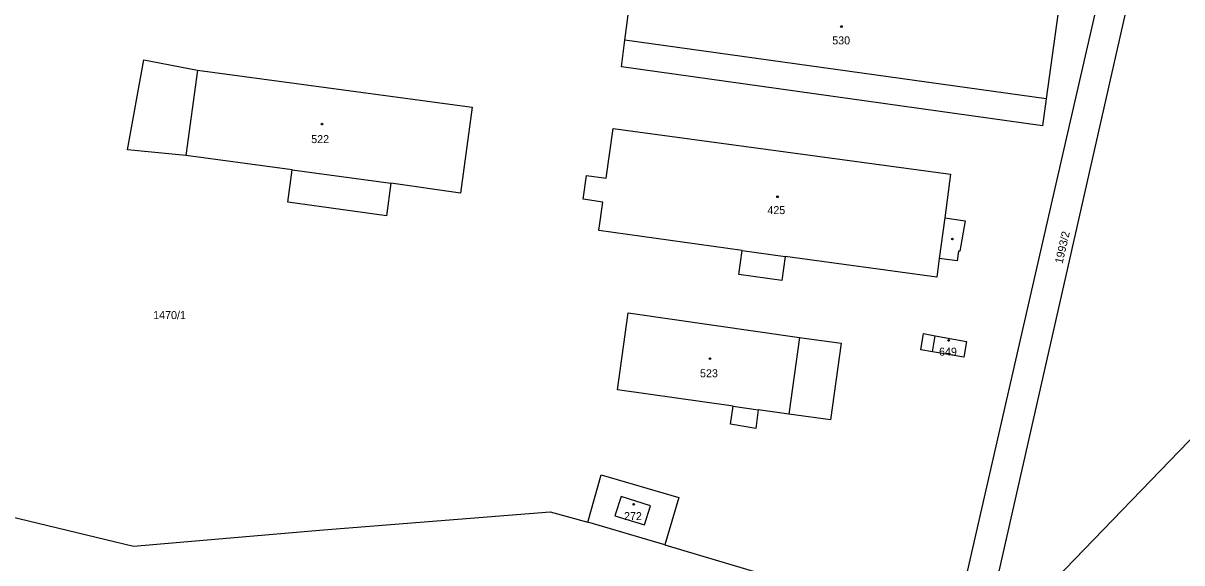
# Model space of a CAD drawing. Extents: x -794765 to -785424, y -1118958 to -1108731.
# Drawn here: x -788278.3 to -788032.3, y -1117100.4 to -1116985.8 of the extents above; entities that cross this region are included whole.
import ezdxf

# ---------------------------------------------------------------- set-up
doc = ezdxf.new("R2010")
doc.units = 0
for name, color, linetype in [('Level 75', 7, 'Continuous'), ('Level 76', 7, 'Continuous'), ('Level 77', 7, 'Continuous'), ('Level 79', 7, 'Continuous')]:
    doc.layers.add(name, color=color, linetype=linetype)

msp = doc.modelspace()

# ---------------------------------------------------------------- linework, layer by layer
at = {"layer": 'Level 75'}
for p, q in [((-788038.17, -1116956.55), (-788075.38, -1117120.72)), ((-787974.15, -1117015.9), (-788075.38, -1117120.72)), ((-788166.43, -1117089.58), (-788158.42, -1117091.8)), ((-788142.07, -1117096.6), (-788158.42, -1117091.8)), ((-788142.07, -1117096.6), (-788114.78, -1117104.76))]:
    msp.add_line(p, q, dxfattribs=at)
for points in [[(-788081.69, -1117119.18), (-788081.68, -1117119.13), (-788081.44, -1117118.1), (-788056.69, -1117010.01), (-788045.15, -1116959.61)], [(-788061.09, -1117001.82), (-788061.89, -1117007.57), (-788151.31, -1116995.05), (-788150.57, -1116989.4), (-788148.16, -1116971.04), (-788147.42, -1116965.39), (-788057.75, -1116977.69), (-788058.55, -1116983.46), (-788061.09, -1117001.82)], [(-788252.69, -1116993.58), (-788241.31, -1116995.74), (-788182.96, -1117003.62), (-788185.44, -1117021.87), (-788200.24, -1117019.79), (-788201.18, -1117026.7), (-788222.14, -1117023.8), (-788221.2, -1117016.94), (-788243.76, -1117013.86), (-788256.19, -1117012.67), (-788252.69, -1116993.58)], [(-788117.21, -1117040.43), (-788126.37, -1117039.18), (-788125.67, -1117034.08), (-788156.09, -1117029.8), (-788155.24, -1117023.77), (-788159.41, -1117023.18), (-788158.74, -1117018.11), (-788154.52, -1117018.7), (-788153.02, -1117008.12), (-788081.39, -1117017.84), (-788082.65, -1117027.15), (-788078.31, -1117027.74), (-788079.44, -1117034.23), (-788079.73, -1117034.19), (-788080.01, -1117036.27), (-788083.81, -1117035.76), (-788084.35, -1117039.75), (-788116.51, -1117035.34), (-788117.21, -1117040.43)], [(-788128.14, -1117071), (-788127.59, -1117067.16), (-788152.15, -1117063.66), (-788149.86, -1117047.34), (-788113.46, -1117052.53), (-788104.64, -1117053.76), (-788106.88, -1117070.08), (-788115.73, -1117068.85), (-788122.23, -1117067.92), (-788122.79, -1117071.88), (-788128.14, -1117071)], [(-788078.61, -1117056.76), (-788085.22, -1117055.62), (-788087.69, -1117055.19), (-788087.16, -1117051.68), (-788084.65, -1117052.19), (-788078.01, -1117053.42), (-788078.61, -1117056.76)], [(-788320.78, -1117080.88), (-788298.06, -1117086.45), (-788260.74, -1117095.5), (-788254.91, -1117096.92), (-788214.58, -1117093.41), (-788166.43, -1117089.58)], [(-788158.42, -1117091.8), (-788155.61, -1117081.77), (-788139.14, -1117086.58), (-788142.07, -1117096.6)]]:
    msp.add_lwpolyline(points, dxfattribs=at)
at = {"layer": 'Level 77'}
for p, q in [((-788061.09, -1117001.82), (-788150.57, -1116989.4)), ((-788241.31, -1116995.74), (-788243.76, -1117013.86)), ((-788221.2, -1117016.94), (-788200.24, -1117019.79)), ((-788082.65, -1117027.15), (-788083.81, -1117035.76)), ((-788125.67, -1117034.08), (-788116.51, -1117035.34)), ((-788113.46, -1117052.53), (-788115.73, -1117068.85)), ((-788085.22, -1117055.62), (-788084.65, -1117052.19)), ((-788127.59, -1117067.16), (-788122.23, -1117067.92)), ((-788151.37, -1117086.36), (-788152.69, -1117090.42)), ((-788145.12, -1117088.32), (-788151.37, -1117086.36)), ((-788152.69, -1117090.42), (-788146.37, -1117092.37)), ((-788146.37, -1117092.37), (-788145.12, -1117088.32))]:
    msp.add_line(p, q, dxfattribs=at)
at = {"layer": 'Level 79'}
for centre in [(-788104.58, -1116986.49), (-788214.89, -1117007.23), (-788118.14, -1117022.66), (-788081.03, -1117031.64), (-788081.83, -1117053.19), (-788132.48, -1117057.04), (-788148.7, -1117087.99)]:
    msp.add_circle(centre, 0.175, dxfattribs=at)

# ---------------------------------------------------------------- texts
at = {"layer": 'Level 76'}
for s, p in [('530', (-788106.54, -1116990.28)), ('522', (-788217.17, -1117011.26)), ('425', (-788120.3, -1117026.35)), ('1470/1', (-788250.72, -1117048.64)), ('649', (-788083.86, -1117056.42)), ('523', (-788134.61, -1117061.01)), ('272', (-788150.75, -1117091.36))]:
    msp.add_text(s, height=1.7, dxfattribs=at).set_placement(p)
msp.add_text('1993/2', height=1.7, rotation=77, dxfattribs=at).set_placement((-788057.64, -1117036.99))

doc.saveas('drawing.dxf')
